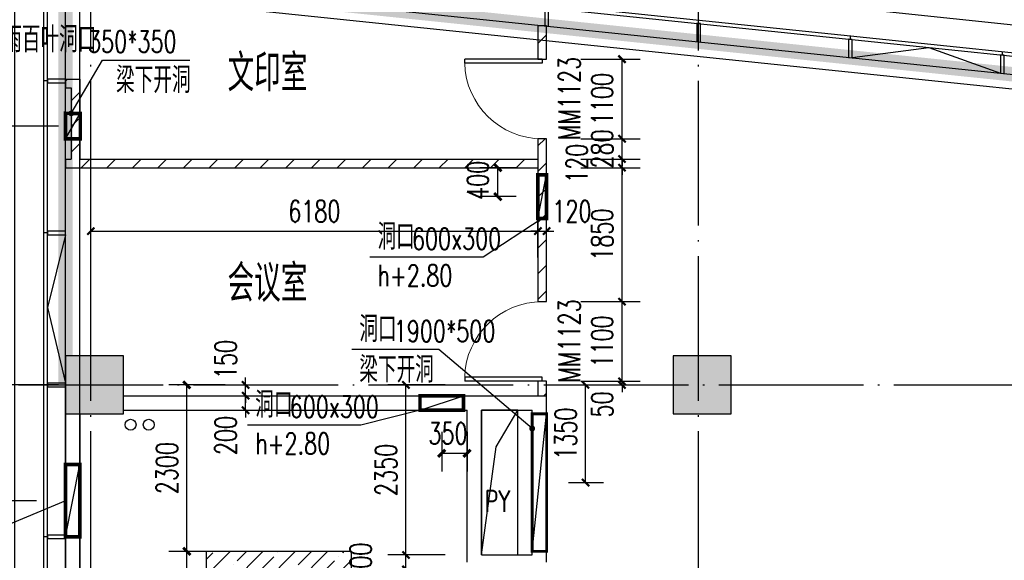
# Model space of a CAD drawing. Extents: x 797781 to 1255204, y 21234 to 1024248.
# Tile 429 of 656: x 895525 to 909134, y 487019 to 494488. Entities that reach past the tile are written whole.
import ezdxf

# ---------------------------------------------------------------- set-up
doc = ezdxf.new("R2010")
doc.units = 0
doc.header["$LTSCALE"] = 1000
doc.header["$MEASUREMENT"] = 0
doc.linetypes.add('230303生产综合楼-平面图_t8$0$DOTE', pattern=[2.42, 2, -0.2, 0.02, -0.2])
doc.linetypes.add('__DASH', pattern=[0.35, 0.25, -0.1])
for name, color, linetype in [('230303生产综合楼-平面图_t8$0$3T_WOOD', 21, 'Continuous'), ('230303生产综合楼-平面图_t8$0$COLUMN', 40, 'Continuous'), ('230303生产综合楼-平面图_t8$0$CURTWALL', 4, 'Continuous'), ('230303生产综合楼-平面图_t8$0$DIM_LEAD', 3, 'Continuous'), ('230303生产综合楼-平面图_t8$0$DOTE', 1, '230303生产综合楼-平面图_t8$0$DOTE'), ('230303生产综合楼-平面图_t8$0$H-楼板留洞', 6, 'Continuous'), ('230303生产综合楼-平面图_t8$0$PUB_DIM', 3, 'Continuous'), ('230303生产综合楼-平面图_t8$0$PUB_HATCH', 8, 'Continuous'), ('230303生产综合楼-平面图_t8$0$PUB_TEXT', 7, 'Continuous'), ('230303生产综合楼-平面图_t8$0$VPIPE-雨水', 4, 'Continuous'), ('230303生产综合楼-平面图_t8$0$WALL', 40, 'Continuous'), ('230303生产综合楼-平面图_t8$0$WALL-MOVE', 6, 'Continuous'), ('230303生产综合楼-平面图_t8$0$WINDOW', 4, 'Continuous'), ('230303生产综合楼-平面图_t8$0$WINDOW_TEXT', 7, 'Continuous'), ('230303生产综合楼-平面图_t8$0$条件', 7, 'Continuous'), ('230303生产综合楼-平面图_t8$0$板洞', 6, 'Continuous'), ('230303生产综合楼-平面图_t8$0$看线', 115, 'Continuous'), ('230303生产综合楼-平面图_t8$0$通风', 7, 'Continuous'), ('A-暖通提建筑洞口', 1, 'Continuous'), ('DIM_LEAD', 3, 'Continuous'), ('DUCT-新风设备标注', 3, 'Continuous'), ('PUB_DIM', 3, 'Continuous'), ('PUB_HATCH', 8, 'Continuous'), ('PUB_TEXT', 7, 'Continuous')]:
    doc.layers.add(name, color=color, linetype=linetype)
doc.styles.add('230303生产综合楼-平面图_t8$0$_TCH_DIM', font='SIMPLEX', dxfattribs={"bigfont": 'GBCBIG'})
doc.styles.add('230303生产综合楼-平面图_T8$0$_TCH_DIM_T3', font='SIMPLEX', dxfattribs={"width": 0.705882, "bigfont": 'GBCBIG'})
doc.styles.add('230303生产综合楼-平面图_t8$0$_TCH_WINDOW', font='SIMPLEX', dxfattribs={"height": 3.5, "bigfont": 'GBCBIG'})
doc.styles.add('_TCH_DIM', font='SIMPLEX', dxfattribs={"bigfont": 'GBCBIG'})
doc.styles.add('_TCH_DIM_T3', font='SIMPLEX', dxfattribs={"width": 0.705882, "bigfont": 'GBCBIG'})
doc.dimstyles.new('230303生产综合楼-平面图_T8$0$_TCH_ARCH&&100', dxfattribs={"dimtxt": 297.5, "dimasz": 100, "dimexe": 250, "dimexo": 300, "dimgap": 126.25, "dimtad": 1, "dimdec": 0, "dimzin": 0, "dimdsep": 46, "dimtxsty": '230303生产综合楼-平面图_T8$0$_TCH_DIM_T3', "dimblk": '230303生产综合楼-平面图_t8$0$_ArchTick', "dimcen": 0.09, "dimclrt": 7, "dimazin": 2, "dimtfac": 1, "dimtdec": 0, "dimtix": 1, "dimtmove": 2, "dimatfit": 3, "dimfxl": 1, "dimtolj": 1, "dimtzin": 0, "dimarcsym": 0})
doc.dimstyles.new('_TCH_ARCH&&100', dxfattribs={"dimtxt": 297.5, "dimasz": 100, "dimexe": 250, "dimexo": 300, "dimgap": 126.25, "dimtad": 1, "dimdec": 0, "dimzin": 0, "dimdsep": 46, "dimtxsty": '_TCH_DIM_T3', "dimblk": 'ARCHTICK', "dimcen": 0.09, "dimclrt": 7, "dimazin": 2, "dimtfac": 1, "dimtdec": 0, "dimtix": 1, "dimtmove": 2, "dimatfit": 3, "dimfxl": 1, "dimtolj": 1, "dimtzin": 0, "dimarcsym": 0})
pattern_1 = [(45, (0, 179.5), (-176.776766, 176.776766), [])]

# ---------------------------------------------------------------- blocks, each defined once
blk = doc.blocks.new('AQ4-5')
at = {"color": 6, "linetype": '__DASH', "ltscale": 4, "const_width": 200}
blk.add_lwpolyline([(1037161, 481763), (1037161, 487414), (1062695, 484763), (1130261, 484763), (1130261, 481763)], dxfattribs=at)
blk = doc.blocks.new('_ArchTick')
at = {"color": 0, "linetype": 'ByBlock', "const_width": 0.4}
blk.add_lwpolyline([(-0.5, -0.5), (0.5, 0.5)], dxfattribs=at)
blk = doc.blocks.new('*D6579')
at = {"layer": 'Defpoints', "color": 0, "transparency": 16777216}
for p in [(709904, 392106), (710718, 392106), (710718, 390505)]:
    blk.add_point(p, dxfattribs=at)
at = {"layer": 'PUB_DIM', "color": 0, "lineweight": -2, "transparency": 16777216}
for p, q in [((710418, 392106), (709654, 392106)), ((709904, 390505), (709904, 392106)), ((710418, 390505), (709654, 390505))]:
    blk.add_line(p, q, dxfattribs=at)
at = {"layer": 'PUB_DIM', "color": 0, "lineweight": -2, "transparency": 16777216, "xscale": 100, "yscale": 100, "zscale": 100}
for p, rotation in [((709904, 392106), 90), ((709904, 390505), 270)]:
    blk.add_blockref('_ArchTick', p, dxfattribs=dict(at, rotation=rotation))
at = {"layer": 'PUB_DIM', "color": 7, "transparency": 16777216, "insert": (709629, 391306), "char_height": 297.5, "attachment_point": 5, "rotation": 90, "style": '_TCH_DIM_T3'}
blk.add_mtext('\\A1;1600', dxfattribs=at)
blk = doc.blocks.new('*D6585')
at = {"layer": 'Defpoints', "color": 0, "transparency": 16777216}
for p in [(716018, 391756), (716368, 391756), (716368, 391160)]:
    blk.add_point(p, dxfattribs=at)
at = {"layer": 'PUB_DIM', "color": 0, "lineweight": -2, "transparency": 16777216}
for p, q in [((716018, 391456), (716018, 390910)), ((716368, 391456), (716368, 390910)), ((716018, 391160), (716368, 391160))]:
    blk.add_line(p, q, dxfattribs=at)
at = {"layer": 'PUB_DIM', "color": 0, "lineweight": -2, "transparency": 16777216, "xscale": 100, "yscale": 100, "zscale": 100, "rotation": 180}
blk.add_blockref('_ArchTick', (716018, 391160), dxfattribs=at)
at = {"layer": 'PUB_DIM', "color": 0, "lineweight": -2, "transparency": 16777216, "xscale": 100, "yscale": 100, "zscale": 100}
blk.add_blockref('_ArchTick', (716368, 391160), dxfattribs=at)
at = {"layer": 'PUB_DIM', "color": 7, "transparency": 16777216, "insert": (716104, 391435), "char_height": 297.5, "attachment_point": 5, "style": '_TCH_DIM_T3'}
blk.add_mtext('\\A1;350', dxfattribs=at)
blk = doc.blocks.new('*D6586')
at = {"layer": 'Defpoints', "color": 0, "transparency": 16777216}
for p in [(716793, 395106), (717348, 395106), (717348, 394706)]:
    blk.add_point(p, dxfattribs=at)
at = {"layer": 'PUB_DIM', "color": 0, "lineweight": -2, "transparency": 16777216}
for p, q in [((717048, 395106), (716543, 395106)), ((716793, 394706), (716793, 395106)), ((717048, 394706), (716543, 394706))]:
    blk.add_line(p, q, dxfattribs=at)
at = {"layer": 'PUB_DIM', "color": 0, "lineweight": -2, "transparency": 16777216, "xscale": 100, "yscale": 100, "zscale": 100}
for p, rotation in [((716793, 395106), 90), ((716793, 394706), 270)]:
    blk.add_blockref('_ArchTick', p, dxfattribs=dict(at, rotation=rotation))
at = {"layer": 'PUB_DIM', "color": 7, "transparency": 16777216, "insert": (716518, 394932), "char_height": 297.5, "attachment_point": 5, "rotation": 90, "style": '_TCH_DIM_T3'}
blk.add_mtext('\\A1;400', dxfattribs=at)
blk = doc.blocks.new('230303生产综合楼-平面图_t8$0$_ArchTick')
at = {"color": 0, "linetype": 'ByBlock', "const_width": 0.3}
blk.add_lwpolyline([(-0.5, -0.5), (0.5, 0.5)], dxfattribs=at)
blk = doc.blocks.new('*D6470')
at = {"layer": '230303生产综合楼-平面图_t8$0$PUB_DIM', "color": 0, "lineweight": -2, "transparency": 16777216}
for p, q in [((1014766, 292843), (1013640, 292843)), ((1013890, 289268), (1013890, 292843)), ((1014766, 289268), (1013640, 289268))]:
    blk.add_line(p, q, dxfattribs=at)
at = {"layer": 'Defpoints', "color": 0, "transparency": 16777216}
for p in [(1013890, 292843), (1015066, 292843), (1015066, 289268)]:
    blk.add_point(p, dxfattribs=at)
at = {"layer": '230303生产综合楼-平面图_t8$0$PUB_DIM', "color": 0, "lineweight": -2, "transparency": 16777216, "xscale": 100, "yscale": 100, "zscale": 100}
for p, rotation in [((1013890, 292843), 90), ((1013890, 289268), 270)]:
    blk.add_blockref('230303生产综合楼-平面图_t8$0$_ArchTick', p, dxfattribs=dict(at, rotation=rotation))
at = {"layer": '230303生产综合楼-平面图_t8$0$PUB_DIM', "color": 7, "transparency": 16777216, "insert": (1013615, 291055), "char_height": 297.5, "attachment_point": 5, "rotation": 90, "style": '230303生产综合楼-平面图_T8$0$_TCH_DIM_T3'}
blk.add_mtext('\\A1;3575', dxfattribs=at)
blk = doc.blocks.new('*D6471')
at = {"layer": '230303生产综合楼-平面图_t8$0$PUB_DIM', "color": 0, "lineweight": -2, "transparency": 16777216}
for p, q in [((1021811, 289268), (1022299, 289268)), ((1022049, 287918), (1022049, 289268)), ((1021811, 287918), (1022299, 287918))]:
    blk.add_line(p, q, dxfattribs=at)
at = {"layer": 'Defpoints', "color": 0, "transparency": 16777216}
for p in [(1021511, 289268), (1022049, 289268), (1021511, 287918)]:
    blk.add_point(p, dxfattribs=at)
at = {"layer": '230303生产综合楼-平面图_t8$0$PUB_DIM', "color": 0, "lineweight": -2, "transparency": 16777216, "xscale": 100, "yscale": 100, "zscale": 100}
for p, rotation in [((1022049, 289268), 90), ((1022049, 287918), 270)]:
    blk.add_blockref('230303生产综合楼-平面图_t8$0$_ArchTick', p, dxfattribs=dict(at, rotation=rotation))
at = {"layer": '230303生产综合楼-平面图_t8$0$PUB_DIM', "color": 7, "transparency": 16777216, "insert": (1021774, 288593), "char_height": 297.5, "attachment_point": 5, "rotation": 90, "style": '230303生产综合楼-平面图_T8$0$_TCH_DIM_T3'}
blk.add_mtext('\\A1;1350', dxfattribs=at)
blk = doc.blocks.new('230303生产综合楼-平面图_t8$0$4-XHS')
at = {"layer": '230303生产综合楼-平面图_t8$0$VPIPE-雨水'}
for centre in [(1024537.6, 281849.3), (1024787.6, 281849.3)]:
    blk.add_circle(centre, 75, dxfattribs=at)
blk = doc.blocks.new('230303生产综合楼-平面图_t8$0$3WLGJ')
at = {"layer": '230303生产综合楼-平面图_t8$0$3T_WOOD'}
for points in [[(1026191, 197531), (1026141, 197536), (1026141, 197283), (1026191, 197277)], [(1028291, 197313), (1028241, 197318), (1028241, 197065), (1028291, 197059)], [(1030391, 197095), (1030341, 197100), (1030341, 196847), (1030391, 196841)], [(1032491, 196877), (1032441, 196882), (1032441, 196629), (1032491, 196623)], [(1019266, 196547), (1019266, 196497), (1019516, 196497), (1019516, 196547)], [(1019266, 194447), (1019266, 194397), (1019516, 194397), (1019516, 194447)], [(1019266, 192347), (1019266, 192297), (1019516, 192297), (1019516, 192347)], [(1019266, 190247), (1019266, 190197), (1019516, 190197), (1019516, 190247)]]:
    blk.add_lwpolyline(points, close=True, dxfattribs=at)
for points in [[(1028266, 197315), (1028266, 197366)], [(1030366, 197098), (1030366, 197148)], [(1032466, 196880), (1032466, 196930)], [(1019266, 196522), (1019216, 196522)], [(1019266, 194422), (1019216, 194422)], [(1019266, 192322), (1019216, 192322)], [(1019266, 190222), (1019216, 190222)]]:
    blk.add_lwpolyline(points, dxfattribs=at)
blk = doc.blocks.new('*D1628')
at = {"layer": 'Defpoints', "color": 0, "transparency": 16777216}
for p in [(897835, 487143), (898667, 487143), (898667, 482643)]:
    blk.add_point(p, dxfattribs=at)
at = {"layer": 'PUB_DIM', "color": 0, "lineweight": -2, "transparency": 16777216}
for p, q in [((898367, 487143), (897585, 487143)), ((897835, 482643), (897835, 487143)), ((898367, 482643), (897585, 482643))]:
    blk.add_line(p, q, dxfattribs=at)
at = {"layer": 'PUB_DIM', "color": 0, "lineweight": -2, "transparency": 16777216, "xscale": 100, "yscale": 100, "zscale": 100}
for p, rotation in [((897835, 487143), 90), ((897835, 482643), 270)]:
    blk.add_blockref('_ArchTick', p, dxfattribs=dict(at, rotation=rotation))
at = {"layer": 'PUB_DIM', "color": 7, "transparency": 16777216, "insert": (897560, 484893), "char_height": 297.5, "attachment_point": 5, "rotation": 90, "style": '_TCH_DIM_T3'}
blk.add_mtext('\\A1;4500', dxfattribs=at)
blk = doc.blocks.new('*D1629')
at = {"layer": 'Defpoints', "color": 0, "transparency": 16777216}
for p in [(897835, 489443), (898667, 489443), (898667, 487143)]:
    blk.add_point(p, dxfattribs=at)
at = {"layer": 'PUB_DIM', "color": 0, "lineweight": -2, "transparency": 16777216}
for p, q in [((898367, 489443), (897585, 489443)), ((897835, 487143), (897835, 489443)), ((898367, 487143), (897585, 487143))]:
    blk.add_line(p, q, dxfattribs=at)
at = {"layer": 'PUB_DIM', "color": 0, "lineweight": -2, "transparency": 16777216, "xscale": 100, "yscale": 100, "zscale": 100}
for p, rotation in [((897835, 489443), 90), ((897835, 487143), 270)]:
    blk.add_blockref('_ArchTick', p, dxfattribs=dict(at, rotation=rotation))
at = {"layer": 'PUB_DIM', "color": 7, "transparency": 16777216, "insert": (897560, 488293), "char_height": 297.5, "attachment_point": 5, "rotation": 90, "style": '_TCH_DIM_T3'}
blk.add_mtext('\\A1;2300', dxfattribs=at)
blk = doc.blocks.new('*D1661')
at = {"layer": '230303生产综合楼-平面图_t8$0$PUB_DIM', "color": 0, "lineweight": -2, "transparency": 16777216}
for p, q in [((896508, 491205), (896508, 491817)), ((902688, 491205), (902688, 491817)), ((896508, 491567), (902688, 491567))]:
    blk.add_line(p, q, dxfattribs=at)
at = {"layer": 'Defpoints', "color": 0, "transparency": 16777216}
for p in [(902688, 491567), (896508, 490905), (902688, 490905)]:
    blk.add_point(p, dxfattribs=at)
at = {"layer": '230303生产综合楼-平面图_t8$0$PUB_DIM', "color": 0, "lineweight": -2, "transparency": 16777216, "xscale": 100, "yscale": 100, "zscale": 100, "rotation": 180}
blk.add_blockref('230303生产综合楼-平面图_t8$0$_ArchTick', (896508, 491567), dxfattribs=at)
at = {"layer": '230303生产综合楼-平面图_t8$0$PUB_DIM', "color": 0, "lineweight": -2, "transparency": 16777216, "xscale": 100, "yscale": 100, "zscale": 100}
blk.add_blockref('230303生产综合楼-平面图_t8$0$_ArchTick', (902688, 491567), dxfattribs=at)
at = {"layer": '230303生产综合楼-平面图_t8$0$PUB_DIM', "color": 7, "transparency": 16777216, "insert": (899598, 491842), "char_height": 297.5, "attachment_point": 5, "style": '230303生产综合楼-平面图_T8$0$_TCH_DIM_T3'}
blk.add_mtext('\\A1;6180', dxfattribs=at)
blk = doc.blocks.new('*D1662')
at = {"layer": '230303生产综合楼-平面图_t8$0$PUB_DIM', "color": 0, "lineweight": -2, "transparency": 16777216}
for p, q in [((902688, 491205), (902688, 491817)), ((902808, 491205), (902808, 491817)), ((902688, 491567), (902588, 491567)), ((902688, 491567), (902808, 491567)), ((902808, 491567), (902908, 491567))]:
    blk.add_line(p, q, dxfattribs=at)
at = {"layer": 'Defpoints', "color": 0, "transparency": 16777216}
for p in [(902808, 491567), (902688, 490905), (902808, 490905)]:
    blk.add_point(p, dxfattribs=at)
at = {"layer": '230303生产综合楼-平面图_t8$0$PUB_DIM', "color": 0, "lineweight": -2, "transparency": 16777216, "xscale": 100, "yscale": 100, "zscale": 100}
blk.add_blockref('230303生产综合楼-平面图_t8$0$_ArchTick', (902688, 491567), dxfattribs=at)
at = {"layer": '230303生产综合楼-平面图_t8$0$PUB_DIM', "color": 0, "lineweight": -2, "transparency": 16777216, "xscale": 100, "yscale": 100, "zscale": 100, "rotation": 180}
blk.add_blockref('230303生产综合楼-平面图_t8$0$_ArchTick', (902808, 491567), dxfattribs=at)
at = {"layer": '230303生产综合楼-平面图_t8$0$PUB_DIM', "color": 7, "transparency": 16777216, "insert": (903158, 491842), "char_height": 297.5, "attachment_point": 5, "style": '230303生产综合楼-平面图_T8$0$_TCH_DIM_T3'}
blk.add_mtext('\\A1;120', dxfattribs=at)
blk = doc.blocks.new('*D1707')
at = {"layer": '230303生产综合楼-平面图_t8$0$PUB_DIM', "color": 0, "lineweight": -2, "transparency": 16777216}
for p, q in [((898648, 489293), (898648, 489393)), ((898648, 489093), (898648, 489293)), ((898659, 489293), (898898, 489293)), ((898648, 489093), (898648, 488993)), ((898659, 489093), (898898, 489093))]:
    blk.add_line(p, q, dxfattribs=at)
at = {"layer": 'Defpoints', "color": 0, "transparency": 16777216}
for p in [(898359, 489293), (898648, 489293), (898359, 489093)]:
    blk.add_point(p, dxfattribs=at)
at = {"layer": '230303生产综合楼-平面图_t8$0$PUB_DIM', "color": 0, "lineweight": -2, "transparency": 16777216, "xscale": 100, "yscale": 100, "zscale": 100}
for p, rotation in [((898648, 489293), 270), ((898648, 489093), 90)]:
    blk.add_blockref('230303生产综合楼-平面图_t8$0$_ArchTick', p, dxfattribs=dict(at, rotation=rotation))
at = {"layer": '230303生产综合楼-平面图_t8$0$PUB_DIM', "color": 7, "transparency": 16777216, "insert": (898373, 488743), "char_height": 297.5, "attachment_point": 5, "rotation": 90, "style": '230303生产综合楼-平面图_T8$0$_TCH_DIM_T3'}
blk.add_mtext('\\A1;200', dxfattribs=at)
blk = doc.blocks.new('*D1708')
at = {"layer": '230303生产综合楼-平面图_t8$0$PUB_DIM', "color": 0, "lineweight": -2, "transparency": 16777216}
for p, q in [((898648, 489443), (898648, 489543)), ((898648, 489293), (898648, 489443)), ((898659, 489443), (898898, 489443)), ((898648, 489293), (898648, 489193)), ((898659, 489293), (898898, 489293))]:
    blk.add_line(p, q, dxfattribs=at)
at = {"layer": 'Defpoints', "color": 0, "transparency": 16777216}
for p in [(898359, 489443), (898648, 489443), (898359, 489293)]:
    blk.add_point(p, dxfattribs=at)
at = {"layer": '230303生产综合楼-平面图_t8$0$PUB_DIM', "color": 0, "lineweight": -2, "transparency": 16777216, "xscale": 100, "yscale": 100, "zscale": 100}
for p, rotation in [((898648, 489443), 270), ((898648, 489293), 90)]:
    blk.add_blockref('230303生产综合楼-平面图_t8$0$_ArchTick', p, dxfattribs=dict(at, rotation=rotation))
at = {"layer": '230303生产综合楼-平面图_t8$0$PUB_DIM', "color": 7, "transparency": 16777216, "insert": (898373, 489793), "char_height": 297.5, "attachment_point": 5, "rotation": 90, "style": '230303生产综合楼-平面图_T8$0$_TCH_DIM_T3'}
blk.add_mtext('\\A1;150', dxfattribs=at)
blk = doc.blocks.new('*D1711')
at = {"layer": '230303生产综合楼-平面图_t8$0$PUB_DIM', "color": 0, "lineweight": -2, "transparency": 16777216}
for p, q in [((901408, 487093), (900614, 487093)), ((900864, 487093), (900864, 487193)), ((900864, 486893), (900864, 487093)), ((901408, 486893), (900614, 486893)), ((900864, 486893), (900864, 486793))]:
    blk.add_line(p, q, dxfattribs=at)
at = {"layer": 'Defpoints', "color": 0, "transparency": 16777216}
for p in [(900864, 487093), (901708, 487093), (901708, 486893)]:
    blk.add_point(p, dxfattribs=at)
at = {"layer": '230303生产综合楼-平面图_t8$0$PUB_DIM', "color": 0, "lineweight": -2, "transparency": 16777216, "xscale": 100, "yscale": 100, "zscale": 100}
for p, rotation in [((900864, 487093), 270), ((900864, 486893), 90)]:
    blk.add_blockref('230303生产综合楼-平面图_t8$0$_ArchTick', p, dxfattribs=dict(at, rotation=rotation))
at = {"layer": '230303生产综合楼-平面图_t8$0$PUB_DIM', "color": 7, "transparency": 16777216, "insert": (900239, 486993), "char_height": 297.5, "attachment_point": 5, "rotation": 90, "style": '230303生产综合楼-平面图_T8$0$_TCH_DIM_T3'}
blk.add_mtext('\\A1;200', dxfattribs=at)
blk = doc.blocks.new('*D1712')
at = {"layer": '230303生产综合楼-平面图_t8$0$PUB_DIM', "color": 0, "lineweight": -2, "transparency": 16777216}
for p, q in [((901408, 489443), (900614, 489443)), ((900864, 487093), (900864, 489443)), ((901408, 487093), (900614, 487093))]:
    blk.add_line(p, q, dxfattribs=at)
at = {"layer": 'Defpoints', "color": 0, "transparency": 16777216}
for p in [(900864, 489443), (901708, 489443), (901708, 487093)]:
    blk.add_point(p, dxfattribs=at)
at = {"layer": '230303生产综合楼-平面图_t8$0$PUB_DIM', "color": 0, "lineweight": -2, "transparency": 16777216, "xscale": 100, "yscale": 100, "zscale": 100}
for p, rotation in [((900864, 489443), 90), ((900864, 487093), 270)]:
    blk.add_blockref('230303生产综合楼-平面图_t8$0$_ArchTick', p, dxfattribs=dict(at, rotation=rotation))
at = {"layer": '230303生产综合楼-平面图_t8$0$PUB_DIM', "color": 7, "transparency": 16777216, "insert": (900589, 488268), "char_height": 297.5, "attachment_point": 5, "rotation": 90, "style": '230303生产综合楼-平面图_T8$0$_TCH_DIM_T3'}
blk.add_mtext('\\A1;2350', dxfattribs=at)
blk = doc.blocks.new('*D1716')
at = {"layer": '230303生产综合楼-平面图_t8$0$PUB_DIM', "color": 0, "lineweight": -2, "transparency": 16777216}
for p, q in [((903850, 489493), (903850, 489593)), ((903281, 489493), (904100, 489493)), ((903281, 489443), (904100, 489443)), ((903850, 489443), (903850, 489493)), ((903850, 489443), (903850, 489343))]:
    blk.add_line(p, q, dxfattribs=at)
at = {"layer": 'Defpoints', "color": 0, "transparency": 16777216}
for p in [(902981, 489493), (902981, 489443), (903850, 489493)]:
    blk.add_point(p, dxfattribs=at)
at = {"layer": '230303生产综合楼-平面图_t8$0$PUB_DIM', "color": 0, "lineweight": -2, "transparency": 16777216, "xscale": 100, "yscale": 100, "zscale": 100}
for p, rotation in [((903850, 489493), 270), ((903850, 489443), 90)]:
    blk.add_blockref('230303生产综合楼-平面图_t8$0$_ArchTick', p, dxfattribs=dict(at, rotation=rotation))
at = {"layer": '230303生产综合楼-平面图_t8$0$PUB_DIM', "color": 7, "transparency": 16777216, "insert": (903575, 489173), "char_height": 297.5, "attachment_point": 5, "rotation": 90, "style": '230303生产综合楼-平面图_T8$0$_TCH_DIM_T3'}
blk.add_mtext('\\A1;50', dxfattribs=at)
blk = doc.blocks.new('*D1717')
at = {"layer": '230303生产综合楼-平面图_t8$0$PUB_DIM', "color": 0, "lineweight": -2, "transparency": 16777216}
for p, q in [((903281, 490593), (904100, 490593)), ((903850, 489493), (903850, 490593)), ((903281, 489493), (904100, 489493))]:
    blk.add_line(p, q, dxfattribs=at)
at = {"layer": 'Defpoints', "color": 0, "transparency": 16777216}
for p in [(902981, 490593), (903850, 490593), (902981, 489493)]:
    blk.add_point(p, dxfattribs=at)
at = {"layer": '230303生产综合楼-平面图_t8$0$PUB_DIM', "color": 0, "lineweight": -2, "transparency": 16777216, "xscale": 100, "yscale": 100, "zscale": 100}
for p, rotation in [((903850, 490593), 90), ((903850, 489493), 270)]:
    blk.add_blockref('230303生产综合楼-平面图_t8$0$_ArchTick', p, dxfattribs=dict(at, rotation=rotation))
at = {"layer": '230303生产综合楼-平面图_t8$0$PUB_DIM', "color": 7, "transparency": 16777216, "insert": (903575, 490043), "char_height": 297.5, "attachment_point": 5, "rotation": 90, "style": '230303生产综合楼-平面图_T8$0$_TCH_DIM_T3'}
blk.add_mtext('\\A1;1100', dxfattribs=at)
blk = doc.blocks.new('*D1718')
at = {"layer": '230303生产综合楼-平面图_t8$0$PUB_DIM', "color": 0, "lineweight": -2, "transparency": 16777216}
for p, q in [((903281, 492443), (904100, 492443)), ((903850, 490593), (903850, 492443)), ((903281, 490593), (904100, 490593))]:
    blk.add_line(p, q, dxfattribs=at)
at = {"layer": 'Defpoints', "color": 0, "transparency": 16777216}
for p in [(902981, 492443), (903850, 492443), (902981, 490593)]:
    blk.add_point(p, dxfattribs=at)
at = {"layer": '230303生产综合楼-平面图_t8$0$PUB_DIM', "color": 0, "lineweight": -2, "transparency": 16777216, "xscale": 100, "yscale": 100, "zscale": 100}
for p, rotation in [((903850, 492443), 90), ((903850, 490593), 270)]:
    blk.add_blockref('230303生产综合楼-平面图_t8$0$_ArchTick', p, dxfattribs=dict(at, rotation=rotation))
at = {"layer": '230303生产综合楼-平面图_t8$0$PUB_DIM', "color": 7, "transparency": 16777216, "insert": (903575, 491518), "char_height": 297.5, "attachment_point": 5, "rotation": 90, "style": '230303生产综合楼-平面图_T8$0$_TCH_DIM_T3'}
blk.add_mtext('\\A1;1850', dxfattribs=at)
blk = doc.blocks.new('*D1719')
at = {"layer": '230303生产综合楼-平面图_t8$0$PUB_DIM', "color": 0, "lineweight": -2, "transparency": 16777216}
for p, q in [((903850, 492563), (903850, 492663)), ((903281, 492563), (904100, 492563)), ((903850, 492443), (903850, 492563)), ((903281, 492443), (904100, 492443)), ((903850, 492443), (903850, 492343))]:
    blk.add_line(p, q, dxfattribs=at)
at = {"layer": 'Defpoints', "color": 0, "transparency": 16777216}
for p in [(902981, 492563), (903850, 492563), (902981, 492443)]:
    blk.add_point(p, dxfattribs=at)
at = {"layer": '230303生产综合楼-平面图_t8$0$PUB_DIM', "color": 0, "lineweight": -2, "transparency": 16777216, "xscale": 100, "yscale": 100, "zscale": 100}
for p, rotation in [((903850, 492563), 270), ((903850, 492443), 90)]:
    blk.add_blockref('230303生产综合楼-平面图_t8$0$_ArchTick', p, dxfattribs=dict(at, rotation=rotation))
at = {"layer": '230303生产综合楼-平面图_t8$0$PUB_DIM', "color": 7, "transparency": 16777216, "insert": (903225, 492503), "char_height": 297.5, "attachment_point": 5, "rotation": 90, "style": '230303生产综合楼-平面图_T8$0$_TCH_DIM_T3'}
blk.add_mtext('\\A1;120', dxfattribs=at)
blk = doc.blocks.new('*D1720')
at = {"layer": '230303生产综合楼-平面图_t8$0$PUB_DIM', "color": 0, "lineweight": -2, "transparency": 16777216}
for p, q in [((903850, 492843), (903850, 492943)), ((903281, 492843), (904100, 492843)), ((903850, 492563), (903850, 492843)), ((903281, 492563), (904100, 492563)), ((903850, 492563), (903850, 492463))]:
    blk.add_line(p, q, dxfattribs=at)
at = {"layer": 'Defpoints', "color": 0, "transparency": 16777216}
for p in [(902981, 492843), (903850, 492843), (902981, 492563)]:
    blk.add_point(p, dxfattribs=at)
at = {"layer": '230303生产综合楼-平面图_t8$0$PUB_DIM', "color": 0, "lineweight": -2, "transparency": 16777216, "xscale": 100, "yscale": 100, "zscale": 100}
for p, rotation in [((903850, 492843), 270), ((903850, 492563), 90)]:
    blk.add_blockref('230303生产综合楼-平面图_t8$0$_ArchTick', p, dxfattribs=dict(at, rotation=rotation))
at = {"layer": '230303生产综合楼-平面图_t8$0$PUB_DIM', "color": 7, "transparency": 16777216, "insert": (903575, 492703), "char_height": 297.5, "attachment_point": 5, "rotation": 90, "style": '230303生产综合楼-平面图_T8$0$_TCH_DIM_T3'}
blk.add_mtext('\\A1;280', dxfattribs=at)
blk = doc.blocks.new('*D1721')
at = {"layer": '230303生产综合楼-平面图_t8$0$PUB_DIM', "color": 0, "lineweight": -2, "transparency": 16777216}
for p, q in [((903281, 493943), (904100, 493943)), ((903850, 492843), (903850, 493943)), ((903281, 492843), (904100, 492843))]:
    blk.add_line(p, q, dxfattribs=at)
at = {"layer": 'Defpoints', "color": 0, "transparency": 16777216}
for p in [(902981, 493943), (903850, 493943), (902981, 492843)]:
    blk.add_point(p, dxfattribs=at)
at = {"layer": '230303生产综合楼-平面图_t8$0$PUB_DIM', "color": 0, "lineweight": -2, "transparency": 16777216, "xscale": 100, "yscale": 100, "zscale": 100}
for p, rotation in [((903850, 493943), 90), ((903850, 492843), 270)]:
    blk.add_blockref('230303生产综合楼-平面图_t8$0$_ArchTick', p, dxfattribs=dict(at, rotation=rotation))
at = {"layer": '230303生产综合楼-平面图_t8$0$PUB_DIM', "color": 7, "transparency": 16777216, "insert": (903575, 493393), "char_height": 297.5, "attachment_point": 5, "rotation": 90, "style": '230303生产综合楼-平面图_T8$0$_TCH_DIM_T3'}
blk.add_mtext('\\A1;1100', dxfattribs=at)
blk = doc.blocks.new('230303生产综合楼-平面图_t8$0$$DorLib2D$00000001')
for p, q in [((0.45, 0.975), (0.5, 0.975)), ((0.45, 0), (0.45, 0.975)), ((0.5, 0), (0.5, 0.975)), ((0.5, 0), (0.45, 0))]:
    blk.add_line(p, q)
at = {"lineweight": 13}
blk.add_arc((0.475, 0), 0.975, 91.4693, 180, dxfattribs=at)
blk = doc.blocks.new('_FZH')
blk.add_lwpolyline([(-0.5, -0.5), (0.5, -0.5), (0.5, 0.5), (-0.5, 0.5)], close=True)
at = {"layer": 'PUB_HATCH'}
blk.add_solid([(-0.5, -0.5), (0.5, -0.5), (-0.5, 0.5), (0.5, 0.5)], dxfattribs=at)
blk = doc.blocks.new('3FND33')
at = {"layer": 'A-暖通提建筑洞口', "const_width": 50}
for points in [[(717467.8, 395005.7), (717467.8, 394405.7), (717347.8, 394405.7), (717347.8, 395005.7)], [(716317.8, 391755.7), (715717.8, 391755.7), (715717.8, 391955.7), (716317.8, 391955.7)]]:
    blk.add_lwpolyline(points, close=True, dxfattribs=at)
at = {"layer": 'A-暖通提建筑洞口'}
for points in [[(717347.8, 394405.7), (717467.8, 395005.7)], [(715717.8, 391755.7), (716317.8, 391955.7)], [(710817.8, 390005.7), (711017.8, 391005.5)]]:
    blk.add_lwpolyline(points, dxfattribs=at)
at = {"layer": 'A-暖通提建筑洞口', "const_width": 50, "elevation": 2600}
blk.add_lwpolyline([(710817.8, 391005.5), (711017.8, 391005.5), (711017.8, 390005.5), (710817.8, 390005.5)], close=True, dxfattribs=at)
at = {"layer": 'DIM_LEAD'}
for p, q in [((717407.8, 394405.7), (716589, 393869.8)), ((716589, 393869.8), (715025.5, 393869.8)), ((715717.8, 391755.7), (714899, 391549.4)), ((714899, 391549.4), (713335.5, 391549.4)), ((710817.8, 390505.5), (709098.6, 389784.2))]:
    blk.add_line(p, q, dxfattribs=at)
at = {"layer": 'PUB_TEXT', "style": '_TCH_DIM'}
for p in [(715130.5, 393974.8), (713440.5, 391654.4)]:
    blk.add_text('洞口', height=357.45, dxfattribs=at).set_placement(p)
at = {"layer": 'PUB_TEXT', "style": '_TCH_DIM', "width": 0.705882}
for s, p in [('600x300', (715607.1, 393974.8)), ('h+2.80', (715130.5, 393467.3)), ('600x300', (713917.1, 391654.4)), ('h+2.80', (713440.5, 391146.9))]:
    blk.add_text(s, height=297.5, dxfattribs=at).set_placement(p)
at = {"layer": 'PUB_DIM'}
for base, p1, p2, angle, picture, middle in [((716792.5, 395105.7), (717347.8, 394705.7), (717347.8, 395105.7), 90, '*D6586', (716517.5, 394931.7)), ((716367.8, 391160.2), (716017.8, 391755.7), (716367.8, 391755.7), 360, '*D6585', (716104.3, 391435.2))]:
    dim = blk.add_linear_dim(base=base, p1=p1, p2=p2, angle=angle, dimstyle='_TCH_ARCH&&100', dxfattribs=at)
    dim.commit()
    dim.dimension.update_dxf_attribs({"geometry": picture, "text_midpoint": middle, "dimtype": 161})
dim = blk.add_aligned_dim(p1=(710717.8, 390505.5), p2=(710717.8, 392105.7), distance=813.7, dimstyle='_TCH_ARCH&&100', dxfattribs=at)
dim.commit()
dim.dimension.update_dxf_attribs({"geometry": '*D6579', "text_midpoint": (709629.1, 391305.6)})
blk = doc.blocks.new('230303生产综合楼-平面图_t8$0$4-8FND')
at = {"layer": '230303生产综合楼-平面图_t8$0$DIM_LEAD'}
for p, q in [((1014940.6, 293018.8), (1015372.1, 293756.1)), ((1015372.1, 293756.1), (1016577.4, 293756.1)), ((1020022.5, 289755.3), (1018817.2, 289755.3)), ((1021310.6, 288665), (1020022.5, 289755.3))]:
    blk.add_line(p, q, dxfattribs=at)
at = {"layer": '230303生产综合楼-平面图_t8$0$DIM_LEAD', "const_width": 40}
for points in [[(1014930.5, 293001.6, 1), (1014950.7, 293036.1, 1)], [(1021325.9, 288652, 1), (1021295.3, 288677.9, 1)]]:
    blk.add_lwpolyline(points, format="xyb", close=True, dxfattribs=at)
at = {"layer": '230303生产综合楼-平面图_t8$0$条件', "color": 1, "elevation": 3050}
blk.add_lwpolyline([(1014860.6, 292667.9), (1015065.8, 293017.9)], dxfattribs=at)
at = {"layer": '230303生产综合楼-平面图_t8$0$条件', "color": 1, "const_width": 40}
blk.add_lwpolyline([(1021310.6, 286967.9), (1021310.6, 288867.9), (1021510.6, 288867.9), (1021510.6, 286967.9)], close=True, dxfattribs=at)
at = {"layer": '230303生产综合楼-平面图_t8$0$条件', "color": 1}
blk.add_lwpolyline([(1021310.6, 286967.9), (1021510.6, 288867.9)], dxfattribs=at)
at = {"layer": '230303生产综合楼-平面图_t8$0$通风', "color": 1, "const_width": 50, "elevation": 3050}
blk.add_lwpolyline([(1015065.8, 293017.9), (1015065.8, 292667.9), (1014860.6, 292667.9), (1014860.6, 293019.8), (1015065.8, 293017.9)], dxfattribs=at)
at = {"layer": '230303生产综合楼-平面图_t8$0$PUB_TEXT', "style": '230303生产综合楼-平面图_t8$0$_TCH_DIM'}
for s, p in [('防雨百叶洞口', (1013742.6, 293861.1)), ('梁下开洞', (1015560.1, 293301.1)), ('洞口', (1018922.2, 289860.3)), ('梁下开洞', (1018922.2, 289300.3))]:
    blk.add_text(s, height=357.45, dxfattribs=at).set_placement(p)
at = {"layer": '230303生产综合楼-平面图_t8$0$PUB_TEXT', "style": '230303生产综合楼-平面图_t8$0$_TCH_DIM', "width": 0.705882}
for s, p in [('350*350', (1015172.4, 293861.1)), ('1900*500', (1019398.8, 289860.3))]:
    blk.add_text(s, height=297.5, dxfattribs=at).set_placement(p)
at = {"layer": '230303生产综合楼-平面图_t8$0$PUB_DIM'}
for p1, p2, distance, picture, middle in [((1015065.8, 289267.9), (1015065.8, 292842.9), 1176.2, '*D6470', (1013614.5, 291055.4)), ((1021510.6, 287917.9), (1021510.6, 289267.9), -537.9, '*D6471', (1021773.5, 288592.9))]:
    dim = blk.add_aligned_dim(p1=p1, p2=p2, distance=distance, dimstyle='230303生产综合楼-平面图_T8$0$_TCH_ARCH&&100', dxfattribs=at)
    dim.commit()
    dim.dimension.update_dxf_attribs({"geometry": picture, "text_midpoint": middle})

msp = doc.modelspace()

# ---------------------------------------------------------------- hatches: boundary and pattern name
at = {"layer": '230303生产综合楼-平面图_t8$0$PUB_HATCH'}
h = msp.add_hatch(dxfattribs=at)
h.set_pattern_fill('普通砖', color=256, scale=100, style=0)
h.set_pattern_definition(pattern_1)
h.paths.add_polyline_path([(902688, 494404.4), (902688, 493943.2), (902808, 493943.2), (902808, 494404.4)])
h = msp.add_hatch(dxfattribs=at)
h.set_pattern_fill('普通砖', color=256, scale=100, style=0)
h.set_pattern_definition(pattern_1)
h.paths.add_polyline_path([(896158, 493548.2), (896238, 493548.2), (896358, 493668.2), (896158, 493668.2)])
h = msp.add_hatch(dxfattribs=at)
h.set_pattern_fill('普通砖', color=256, scale=100, style=0)
h.set_pattern_definition(pattern_1)
h.paths.add_polyline_path([(896358, 493668.2), (896238, 493548.2), (896238, 492563.2), (896298, 492523.2), (896358, 492563.2)])
h = msp.add_hatch(dxfattribs=at)
h.set_pattern_fill('普通砖', color=256, scale=100, style=0)
h.set_pattern_definition(pattern_1)
h.paths.add_polyline_path([(902808, 490593.2), (902808, 492843.2), (902688, 492843.2), (902688, 490593.2)])
h = msp.add_hatch(dxfattribs=at)
h.set_pattern_fill('普通砖', color=256, scale=100, style=0)
h.set_pattern_definition(pattern_1)
h.paths.add_polyline_path([(896158, 492443.2), (896298, 492443.2), (896298, 492523.2), (896238, 492563.2), (896158, 492563.2)])
h = msp.add_hatch(dxfattribs=at)
h.set_pattern_fill('普通砖', color=256, scale=100, style=0)
h.set_pattern_definition(pattern_1)
h.paths.add_polyline_path([(896298, 492523.2), (896298, 492443.2), (902688, 492443.2), (902688, 492563.2), (896358, 492563.2)])
h = msp.add_hatch(dxfattribs=at)
h.set_pattern_fill('普通砖', color=256, scale=100, style=0)
h.set_pattern_definition(pattern_1)
h.paths.add_polyline_path([(902808, 489293.2), (902808, 489493.2), (902688, 489493.2), (902688, 489293.2)])
at = {"layer": 'PUB_HATCH'}
h = msp.add_hatch(dxfattribs=at)
h.set_pattern_fill('ANSI35', color=256, scale=100)
h.set_pattern_definition([(45, (0, 0), (-224.5064, 224.5064), []), (45, (224.5, 0), (-224.5064, 224.5064), [396.875, -79.375, 0, -79.375])])
h.paths.add_polyline_path([(898108, 487143.3), (900108, 487143.3), (900108, 482643.3), (898108, 482643.3)])

# ---------------------------------------------------------------- linework, layer by layer
at = {"layer": '230303生产综合楼-平面图_t8$0$CURTWALL'}
for points in [[(895858, 495426.4), (921708, 492743.2), (989558, 492743.2), (989558, 469343.2), (921708, 469343.2), (895858, 472023.1)], [(895908, 495370.9), (921705.4, 492693.2), (989508, 492693.2), (989508, 469393.2), (921710.6, 469393.2), (895908, 472068.2)], [(896158, 495093.7), (921692.5, 492443.2), (989258, 492443.2), (989258, 469643.2), (921723.5, 469643.2), (896158, 472293.6)]]:
    msp.add_lwpolyline(points, close=True, dxfattribs=at)
for points in [[(907033, 493964.8), (908092.6, 494104.8), (909083, 493749.3)], [(896158, 491518.2), (895908, 490510.7), (896158, 489468.2)]]:
    msp.add_lwpolyline(points, dxfattribs=at)
at = {"layer": '230303生产综合楼-平面图_t8$0$DOTE'}
for p, q in [((896508, 467443.2), (896508, 495443.2)), ((904908, 467443.2), (904908, 495443.2)), ((895508, 489443.2), (988908, 489443.2))]:
    msp.add_line(p, q, dxfattribs=at)
at = {"layer": '230303生产综合楼-平面图_t8$0$H-楼板留洞'}
msp.add_lwpolyline([(902408, 489093.2), (901908, 489093.2), (901908, 487093.2), (902408, 487093.2)], close=True, dxfattribs=at)
at = {"layer": '230303生产综合楼-平面图_t8$0$PUB_HATCH', "color": 8}
msp.add_lwpolyline([(896358, 478943.2), (896358, 494871.8), (921682.1, 492243.2), (989058, 492243.2), (989058, 478943.2)], dxfattribs=at)
at = {"layer": '230303生产综合楼-平面图_t8$0$WALL'}
for p, q in [((896958, 489293.2), (901808, 489293.2)), ((901808, 489293.2), (902808, 489293.2)), ((902808, 486993.2), (902808, 489293.2)), ((896158, 489043.2), (896158, 481443.2)), ((896358, 489043.2), (896358, 481443.2)), ((896958, 489093.2), (901708, 489093.2)), ((901708, 486993.2), (901708, 489093.2)), ((901908, 489093.2), (902608, 489093.2)), ((901908, 487093.2), (901908, 489093.2)), ((902608, 487093.2), (902608, 489093.2)), ((901908, 487093.2), (902608, 487093.2))]:
    msp.add_line(p, q, dxfattribs=at)
at = {"layer": '230303生产综合楼-平面图_t8$0$WALL-MOVE'}
for p, q in [((902688, 494404.4), (902688, 493943.2)), ((902808, 494404.4), (902688, 494404.4)), ((902808, 493943.2), (902808, 494404.4)), ((902688, 493943.2), (902808, 493943.2)), ((896158, 493668.2), (896358, 493668.2)), ((896158, 493668.2), (896158, 493548.2)), ((896358, 493668.2), (896358, 492563.2)), ((896158, 493548.2), (896238, 493548.2)), ((896238, 493548.2), (896238, 492563.2)), ((902808, 492843.2), (902688, 492843.2)), ((902688, 492843.2), (902688, 490593.2)), ((902808, 490593.2), (902808, 492843.2)), ((896158, 492563.2), (896238, 492563.2)), ((896158, 492563.2), (896158, 492443.2)), ((896358, 492563.2), (902688, 492563.2)), ((902688, 492563.2), (902688, 492443.2)), ((896158, 492443.2), (896298, 492443.2)), ((896298, 492443.2), (902688, 492443.2)), ((902688, 490593.2), (902808, 490593.2)), ((902808, 489493.2), (902688, 489493.2)), ((902688, 489493.2), (902688, 489293.2)), ((902808, 489293.2), (902808, 489493.2)), ((902688, 489293.2), (902808, 489293.2))]:
    msp.add_line(p, q, dxfattribs=at)
at = {"layer": '230303生产综合楼-平面图_t8$0$板洞'}
msp.add_lwpolyline([(901908, 487093.2), (902112.7, 488587.3), (902408, 489093.2)], dxfattribs=at)
at = {"layer": '230303生产综合楼-平面图_t8$0$看线'}
msp.add_lwpolyline([(895458, 495870.7), (921394.7, 493143.2), (989958, 493143.2), (989958, 468943.2), (921321.3, 468943.2), (895458, 471663)], close=True, dxfattribs=at)
at = {"layer": 'DUCT-新风设备标注'}
msp.add_lwpolyline([(898108, 487143.3), (900108, 487143.3), (900108, 482643.3), (898108, 482643.3)], close=True, dxfattribs=at)

# ---------------------------------------------------------------- block references
for name, p in [('230303生产综合楼-平面图_t8$0$3WLGJ', (-123358.3, 297121.3)), ('AQ4-5', (-141003, 7679.8)), ('230303生产综合楼-平面图_t8$0$4-8FND', (-118702.6, 200175.3)), ('3FND33', (185340.2, 97337.5)), ('230303生产综合楼-平面图_t8$0$4-XHS', (-127479.6, 207043.7))]:
    msp.add_blockref(name, p)
at = {"layer": '230303生产综合楼-平面图_t8$0$COLUMN', "xscale": 800, "yscale": 800, "zscale": 800}
for p in [(896558, 489443.2), (904958, 489443.2)]:
    msp.add_blockref('_FZH', p, dxfattribs=at)
at = {"layer": '230303生产综合楼-平面图_t8$0$WINDOW'}
ref = msp.add_blockref('230303生产综合楼-平面图_t8$0$$DorLib2D$00000001', (902748, 493393.2), dxfattribs=dict(at, xscale=1100, yscale=1100, zscale=120, rotation=89.99999996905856))
ref.add_attrib('A', 'MM1123', (903271.7, 492823.2), dxfattribs={"layer": '230303生产综合楼-平面图_t8$0$WINDOW_TEXT', "ltscale": 2, "height": 297.5, "rotation": 90, "style": '230303生产综合楼-平面图_t8$0$_TCH_WINDOW', "width": 0.705882})
ref = msp.add_blockref('230303生产综合楼-平面图_t8$0$$DorLib2D$00000001', (902748, 490043.2), dxfattribs=dict(at, xscale=-1100, yscale=1100, zscale=120, rotation=89.99999996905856))
ref.add_attrib('A', 'MM1123', (903271.7, 489473.2), dxfattribs={"layer": '230303生产综合楼-平面图_t8$0$WINDOW_TEXT', "ltscale": 2, "height": 297.5, "rotation": 90, "style": '230303生产综合楼-平面图_t8$0$_TCH_WINDOW', "width": 0.705882})

# ---------------------------------------------------------------- texts
at = {"layer": '230303生产综合楼-平面图_t8$0$PUB_TEXT', "style": '230303生产综合楼-平面图_t8$0$_TCH_DIM'}
for s, p in [('文印室', (898398.1, 493498.4)), ('会议室', (898398.1, 490592.9))]:
    msp.add_text(s, height=510.64, dxfattribs=at).set_placement(p)
at = {"layer": '230303生产综合楼-平面图_t8$0$PUB_TEXT', "style": '230303生产综合楼-平面图_t8$0$_TCH_DIM', "width": 0.705882}
msp.add_text('PY', height=297.5, dxfattribs=at).set_placement((901951, 487688.4))

# ---------------------------------------------------------------- dimensions: what is measured, and where the dimension line sits
at = {"layer": '230303生产综合楼-平面图_t8$0$PUB_DIM'}
for p1, p2, distance, picture, middle in [((902980.7, 492843.2), (902980.7, 493943.2), -869.2, '*D1721', (903574.9, 493393.2)), ((902980.7, 492563.2), (902980.7, 492843.2), -869.2, '*D1720', (903574.9, 492703.2)), ((902980.7, 490593.2), (902980.7, 492443.2), -869.2, '*D1718', (903574.9, 491518.2)), ((896508, 490905.5), (902688, 490905.5), 661.5, '*D1661', (899598, 491842)), ((902980.7, 489493.2), (902980.7, 490593.2), -869.2, '*D1717', (903574.9, 490043.2)), ((901708, 487093.2), (901708, 489443.2), 844.2, '*D1712', (900588.8, 488268.2))]:
    dim = msp.add_aligned_dim(p1=p1, p2=p2, distance=distance, dimstyle='230303生产综合楼-平面图_T8$0$_TCH_ARCH&&100', dxfattribs=at)
    dim.commit()
    dim.dimension.update_dxf_attribs({"geometry": picture, "text_midpoint": middle})
for base, p1, p2, angle, picture, middle in [((903849.9, 492563.2), (902980.7, 492443.2), (902980.7, 492563.2), 90, '*D1719', (903224.9, 492503.2)), ((902808, 491567), (902688, 490905.5), (902808, 490905.5), 360, '*D1662', (903158, 491842)), ((898647.9, 489443.2), (898359.4, 489293.2), (898359.4, 489443.2), 90, '*D1708', (898372.9, 489793.2)), ((903849.9, 489493.2), (902980.7, 489443.2), (902980.7, 489493.2), 90, '*D1716', (903574.9, 489173.2)), ((898647.9, 489293.2), (898359.4, 489093.2), (898359.4, 489293.2), 90, '*D1707', (898372.9, 488743.2)), ((900863.8, 487093.2), (901708, 486893.2), (901708, 487093.2), 90, '*D1711', (900238.8, 486993.2))]:
    dim = msp.add_linear_dim(base=base, p1=p1, p2=p2, angle=angle, dimstyle='230303生产综合楼-平面图_T8$0$_TCH_ARCH&&100', dxfattribs=at)
    dim.commit()
    dim.dimension.update_dxf_attribs({"geometry": picture, "text_midpoint": middle, "dimtype": 161})
at = {"layer": 'PUB_DIM'}
for p1, p2, picture, middle in [((898666.8, 487143.3), (898666.8, 489443.2), '*D1629', (897559.7, 488293.2)), ((898666.8, 482643.3), (898666.8, 487143.3), '*D1628', (897559.7, 484893.3))]:
    dim = msp.add_aligned_dim(p1=p1, p2=p2, distance=832.1, dimstyle='_TCH_ARCH&&100', dxfattribs=at)
    dim.commit()
    dim.dimension.update_dxf_attribs({"geometry": picture, "text_midpoint": middle})

doc.saveas('drawing.dxf')
